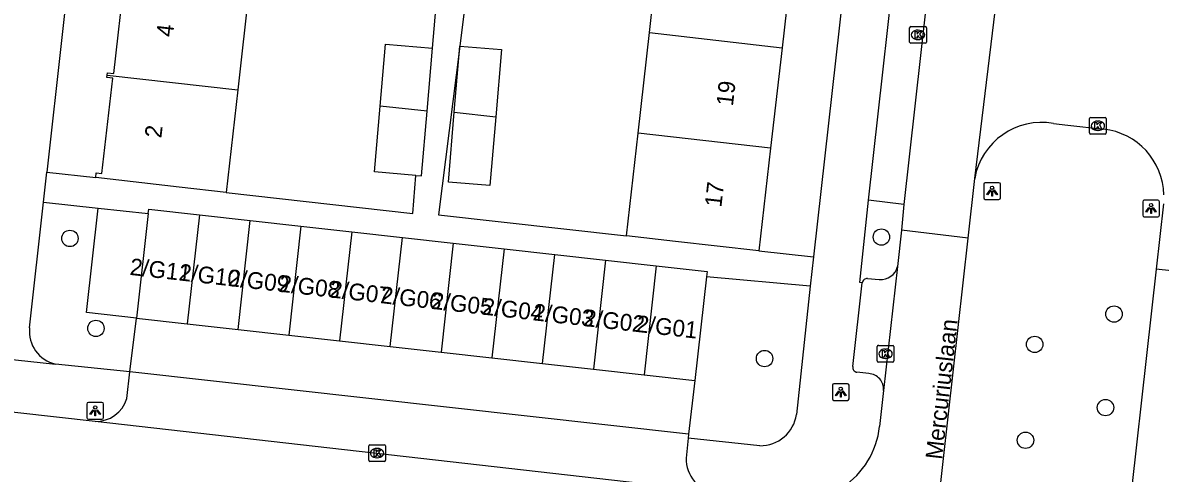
# Model space of a CAD drawing. Extents: x 161928 to 163055, y 386475 to 387428.
# Drawn here: x 162133 to 162200.8, y 386644.6 to 386671.5 of the extents above; entities that cross this region are included whole.
import ezdxf

# ---------------------------------------------------------------- set-up
doc = ezdxf.new("R2010")
doc.units = 0
for name, color, linetype in [('IMGEO_Boom', 7, 'Continuous'), ('IMGEO_Groenvoorziening', 7, 'Continuous'), ('IMGEO_Kolk', 7, 'Continuous'), ('IMGEO_Lichtpunt', 7, 'Continuous'), ('IMGEO_Openbare_ruimte_label', 7, 'Continuous'), ('IMGEO_Pand', 7, 'Continuous'), ('IMGEO_Pand_nummerreeks', 7, 'Continuous'), ('IMGEO_Parkeervlak_open', 7, 'Continuous'), ('IMGEO_Rijbaan_lokaal_open', 7, 'Continuous'), ('IMGEO_Voetpad_open', 7, 'Continuous')]:
    doc.layers.add(name, color=color, linetype=linetype)

msp = doc.modelspace()

# ---------------------------------------------------------------- linework, layer by layer
at = {"layer": 'IMGEO_Boom'}
for centre in [(162135.8, 386658.637), (162184.149, 386658.718), (162198.009, 386654.127), (162137.349, 386653.275), (162193.282, 386652.321), (162177.187, 386651.478), (162197.501, 386648.553), (162192.735, 386646.607)]:
    msp.add_circle(centre, 0.489, dxfattribs=at)
at = {"layer": 'IMGEO_Groenvoorziening'}
msp.add_lwpolyline([(162139.767, 386653.881), (162136.786, 386654.214), (162137.481, 386660.448)], dxfattribs=at)
at = {"layer": 'IMGEO_Kolk'}
for p, q in [((162185.831, 386670.348), (162185.831, 386671.2)), ((162185.906, 386671.274), (162186.758, 386671.274)), ((162186.319, 386671.054), (162186.344, 386671.054)), ((162186.832, 386671.2), (162186.832, 386670.348)), ((162186.758, 386670.274), (162185.906, 386670.274)), ((162186.342, 386670.494), (162186.317, 386670.494)), ((162196.545, 386664.929), (162196.545, 386665.781)), ((162196.62, 386665.855), (162197.472, 386665.855)), ((162197.033, 386665.635), (162197.058, 386665.635)), ((162197.546, 386665.781), (162197.546, 386664.929)), ((162197.472, 386664.855), (162196.62, 386664.855)), ((162197.056, 386665.075), (162197.031, 386665.075)), ((162183.894, 386651.339), (162183.894, 386652.191)), ((162183.969, 386652.265), (162184.821, 386652.265)), ((162184.382, 386652.045), (162184.407, 386652.045)), ((162184.895, 386652.191), (162184.895, 386651.339)), ((162184.821, 386651.265), (162183.969, 386651.265)), ((162184.405, 386651.485), (162184.38, 386651.485)), ((162153.602, 386645.414), (162153.602, 386646.266)), ((162153.677, 386646.34), (162154.529, 386646.34)), ((162154.603, 386646.266), (162154.603, 386645.414)), ((162154.113, 386645.56), (162154.088, 386645.56)), ((162154.09, 386646.12), (162154.115, 386646.12)), ((162154.529, 386645.34), (162153.677, 386645.34))]:
    msp.add_line(p, q, dxfattribs=at)
for points in [[(162185.831, 386670.348), (162185.831, 386671.2)], [(162185.906, 386671.274), (162186.758, 386671.274)], [(162186.152, 386670.974), (162186.275, 386670.974), (162186.275, 386670.823), (162186.405, 386670.974), (162186.569, 386670.974), (162186.423, 386670.823), (162186.576, 386670.574), (162186.424, 386670.574), (162186.339, 386670.738), (162186.275, 386670.671), (162186.275, 386670.574), (162186.152, 386670.574), (162186.152, 386670.974)], [(162186.832, 386671.2), (162186.832, 386670.348)], [(162186.758, 386670.274), (162185.906, 386670.274)], [(162196.545, 386664.929), (162196.545, 386665.781)], [(162196.62, 386665.855), (162197.472, 386665.855)], [(162196.866, 386665.555), (162196.989, 386665.555), (162196.989, 386665.404), (162197.119, 386665.555), (162197.283, 386665.555), (162197.137, 386665.404), (162197.29, 386665.155), (162197.138, 386665.155), (162197.053, 386665.319), (162196.989, 386665.252), (162196.989, 386665.155), (162196.866, 386665.155), (162196.866, 386665.555)], [(162197.546, 386665.781), (162197.546, 386664.929)], [(162197.472, 386664.855), (162196.62, 386664.855)], [(162183.894, 386651.339), (162183.894, 386652.191)], [(162183.969, 386652.265), (162184.821, 386652.265)], [(162184.215, 386651.965), (162184.338, 386651.965), (162184.338, 386651.814), (162184.468, 386651.965), (162184.632, 386651.965), (162184.486, 386651.814), (162184.639, 386651.565), (162184.487, 386651.565), (162184.402, 386651.729), (162184.338, 386651.662), (162184.338, 386651.565), (162184.215, 386651.565), (162184.215, 386651.965)], [(162184.895, 386652.191), (162184.895, 386651.339)], [(162184.821, 386651.265), (162183.969, 386651.265)], [(162153.602, 386645.414), (162153.602, 386646.266)], [(162153.677, 386646.34), (162154.529, 386646.34)], [(162154.603, 386646.266), (162154.603, 386645.414)], [(162153.923, 386646.04), (162154.046, 386646.04), (162154.046, 386645.889), (162154.176, 386646.04), (162154.34, 386646.04), (162154.194, 386645.889), (162154.347, 386645.64), (162154.195, 386645.64), (162154.11, 386645.804), (162154.046, 386645.737), (162154.046, 386645.64), (162153.923, 386645.64), (162153.923, 386646.04)], [(162154.529, 386645.34), (162153.677, 386645.34)]]:
    msp.add_lwpolyline(points, dxfattribs=at)
for centre, start, end in [((162185.908, 386671.198), 91.55205, 178.44795), ((162185.908, 386671.198), 91.55205, 178.44795), ((162186.756, 386671.198), 1.55205, 88.44795), ((162186.756, 386671.198), 1.55205, 88.44795), ((162185.908, 386670.35), 181.55205, 268.44795), ((162185.908, 386670.35), 181.55205, 268.44795), ((162186.756, 386670.35), 271.55205, 358.44795), ((162186.756, 386670.35), 271.55205, 358.44795), ((162196.622, 386665.779), 91.55205, 178.44795), ((162196.622, 386665.779), 91.55205, 178.44795), ((162197.47, 386665.779), 1.55205, 88.44795), ((162197.47, 386665.779), 1.55205, 88.44795), ((162196.622, 386664.931), 181.55205, 268.44795), ((162196.622, 386664.931), 181.55205, 268.44795), ((162197.47, 386664.931), 271.55205, 358.44795), ((162197.47, 386664.931), 271.55205, 358.44795), ((162183.971, 386652.189), 91.55205, 178.44795), ((162183.971, 386652.189), 91.55205, 178.44795), ((162184.819, 386652.189), 1.55205, 88.44795), ((162184.819, 386652.189), 1.55205, 88.44795), ((162183.971, 386651.341), 181.55205, 268.44795), ((162183.971, 386651.341), 181.55205, 268.44795), ((162184.819, 386651.341), 271.55205, 358.44795), ((162184.819, 386651.341), 271.55205, 358.44795), ((162153.679, 386646.264), 91.55205, 178.44795), ((162153.679, 386646.264), 91.55205, 178.44795), ((162154.527, 386646.264), 1.55205, 88.44795), ((162154.527, 386646.264), 1.55205, 88.44795), ((162153.679, 386645.416), 181.55205, 268.44795), ((162153.679, 386645.416), 181.55205, 268.44795), ((162154.527, 386645.416), 271.55205, 358.44795), ((162154.527, 386645.416), 271.55205, 358.44795)]:
    msp.add_arc(centre, 0.0765, start, end, dxfattribs=at)
for centre, major_axis, ratio, start_param, end_param in [((162186.318, 386670.774), (-0.387, 0.002), 0.722429, 4.712389, 7.853982), ((162186.343, 386670.774), (-0.39, 0.002), 0.717154, 1.570796, 4.712389), ((162197.032, 386665.355), (-0.387, 0.002), 0.722429, 4.712389, 7.853982), ((162197.057, 386665.355), (-0.39, 0.002), 0.717154, 1.570796, 4.712389), ((162184.381, 386651.765), (-0.387, 0.002), 0.722429, 4.712389, 7.853982), ((162184.406, 386651.765), (-0.39, 0.002), 0.717154, 1.570796, 4.712389), ((162154.089, 386645.84), (-0.387, 0.002), 0.722429, 4.712389, 7.853982), ((162154.114, 386645.84), (-0.39, 0.002), 0.717154, 1.570796, 4.712389)]:
    msp.add_ellipse(centre, major_axis=major_axis, ratio=ratio, start_param=start_param, end_param=end_param, dxfattribs=at)
at = {"layer": 'IMGEO_Lichtpunt'}
for p, q in [((162190.247, 386661.866), (162190.247, 386661.059)), ((162190.247, 386661.866), (162190.247, 386661.059)), ((162191.149, 386661.961), (162190.341, 386661.961)), ((162191.149, 386661.961), (162190.341, 386661.961)), ((162191.243, 386661.059), (162191.243, 386661.866)), ((162191.243, 386661.059), (162191.243, 386661.866)), ((162190.341, 386660.965), (162191.149, 386660.965)), ((162190.341, 386660.965), (162191.149, 386660.965)), ((162199.716, 386660.828), (162199.716, 386660.021)), ((162199.716, 386660.828), (162199.716, 386660.021)), ((162200.618, 386660.923), (162199.81, 386660.923)), ((162200.618, 386660.923), (162199.81, 386660.923)), ((162200.712, 386660.021), (162200.712, 386660.828)), ((162200.712, 386660.021), (162200.712, 386660.828)), ((162199.81, 386659.927), (162200.618, 386659.927)), ((162199.81, 386659.927), (162200.618, 386659.927)), ((162181.229, 386649.882), (162181.229, 386649.075)), ((162181.229, 386649.882), (162181.229, 386649.075)), ((162182.131, 386649.977), (162181.323, 386649.977)), ((162182.131, 386649.977), (162181.323, 386649.977)), ((162182.225, 386649.075), (162182.225, 386649.882)), ((162182.225, 386649.075), (162182.225, 386649.882)), ((162181.323, 386648.981), (162182.131, 386648.981)), ((162181.323, 386648.981), (162182.131, 386648.981)), ((162136.808, 386648.765), (162136.808, 386647.958)), ((162136.808, 386648.765), (162136.808, 386647.958)), ((162137.71, 386648.86), (162136.902, 386648.86)), ((162137.71, 386648.86), (162136.902, 386648.86)), ((162137.804, 386647.958), (162137.804, 386648.765)), ((162137.804, 386647.958), (162137.804, 386648.765)), ((162136.902, 386647.864), (162137.71, 386647.864)), ((162136.902, 386647.864), (162137.71, 386647.864))]:
    msp.add_line(p, q, dxfattribs=at)
for points in [[(162190.621, 386661.53), (162190.66, 386661.502), (162190.472, 386661.24), (162190.434, 386661.267), (162190.621, 386661.53)], [(162190.723, 386661.482), (162190.77, 386661.482), (162190.77, 386661.16), (162190.723, 386661.16), (162190.723, 386661.482)], [(162190.833, 386661.502), (162190.871, 386661.529), (162191.058, 386661.267), (162191.019, 386661.239), (162190.833, 386661.502)], [(162200.09, 386660.492), (162200.129, 386660.464), (162199.941, 386660.202), (162199.903, 386660.229), (162200.09, 386660.492)], [(162200.302, 386660.464), (162200.34, 386660.491), (162200.527, 386660.229), (162200.488, 386660.201), (162200.302, 386660.464)], [(162200.192, 386660.444), (162200.239, 386660.444), (162200.239, 386660.122), (162200.192, 386660.122), (162200.192, 386660.444)], [(162181.603, 386649.546), (162181.642, 386649.518), (162181.454, 386649.256), (162181.416, 386649.283), (162181.603, 386649.546)], [(162181.705, 386649.498), (162181.752, 386649.498), (162181.752, 386649.176), (162181.705, 386649.176), (162181.705, 386649.498)], [(162181.815, 386649.518), (162181.853, 386649.545), (162182.04, 386649.283), (162182.001, 386649.255), (162181.815, 386649.518)], [(162137.182, 386648.429), (162137.221, 386648.401), (162137.033, 386648.139), (162136.995, 386648.166), (162137.182, 386648.429)], [(162137.284, 386648.381), (162137.331, 386648.381), (162137.331, 386648.059), (162137.284, 386648.059), (162137.284, 386648.381)], [(162137.394, 386648.401), (162137.432, 386648.428), (162137.619, 386648.166), (162137.58, 386648.138), (162137.394, 386648.401)]]:
    msp.add_lwpolyline(points, dxfattribs=at)
for centre in [(162190.746, 386661.664), (162200.215, 386660.626), (162181.728, 386649.68), (162137.307, 386648.563)]:
    msp.add_circle(centre, 0.0994, dxfattribs=at)
for centre, start, end in [((162190.341, 386661.866), 90, 180), ((162190.341, 386661.866), 90, 180), ((162191.149, 386661.866), 0, 90), ((162191.149, 386661.866), 0, 90), ((162190.341, 386661.059), 180, 270), ((162190.341, 386661.059), 180, 270), ((162191.149, 386661.059), 270, 0), ((162191.149, 386661.059), 270, 360), ((162199.81, 386660.828), 90, 180), ((162199.81, 386660.828), 90, 180), ((162200.618, 386660.828), 0, 90), ((162200.618, 386660.828), 0, 90), ((162199.81, 386660.021), 180, 270), ((162199.81, 386660.021), 180, 270), ((162200.618, 386660.021), 270, 0), ((162200.618, 386660.021), 270, 360), ((162181.323, 386649.882), 90, 180), ((162181.323, 386649.882), 90, 180), ((162182.131, 386649.882), 0, 90), ((162182.131, 386649.882), 0, 90), ((162181.323, 386649.075), 180, 270), ((162181.323, 386649.075), 180, 270), ((162182.131, 386649.075), 270, 0), ((162182.131, 386649.075), 270, 360), ((162136.902, 386648.765), 90, 180), ((162136.902, 386648.765), 90, 180), ((162137.71, 386648.765), 0, 90), ((162137.71, 386648.765), 0, 90), ((162136.902, 386647.958), 180, 270), ((162136.902, 386647.958), 180, 270), ((162137.71, 386647.958), 270, 0), ((162137.71, 386647.958), 270, 360)]:
    msp.add_arc(centre, 0.0946, start, end, dxfattribs=at)
at = {"layer": 'IMGEO_Pand'}
for points in [[(162170.323, 386670.912), (162170.997, 386676.905)], [(162178.92, 386676), (162178.236, 386670.009)], [(162138.017, 386668.378), (162138.033, 386668.52), (162138.417, 386668.477), (162139.076, 386674.297), (162138.749, 386674.334), (162138.763, 386674.458)], [(162146.487, 386673.582), (162145.797, 386667.496)], [(162169.649, 386664.92), (162170.323, 386670.912)], [(162170.323, 386670.912), (162178.236, 386670.009)], [(162154.285, 386666.532), (162154.598, 386670.22), (162157.4, 386669.982)], [(162157.08, 386666.215), (162157.4, 386669.982)], [(162158.702, 386666.161), (162159.033, 386670.106)], [(162159.033, 386670.106), (162161.505, 386669.899), (162161.167, 386665.88)], [(162178.236, 386670.009), (162177.551, 386664.018)], [(162137.341, 386662.264), (162137.374, 386662.553), (162137.705, 386662.515), (162138.349, 386668.194), (162138.001, 386668.233), (162138.017, 386668.378)], [(162138.017, 386668.378), (162145.797, 386667.496)], [(162145.797, 386667.496), (162145.105, 386661.384)], [(162156.419, 386662.398), (162153.952, 386662.608), (162154.285, 386666.532)], [(162157.08, 386666.215), (162154.285, 386666.532)], [(162156.419, 386662.398), (162156.754, 386662.37), (162157.08, 386666.215)], [(162161.167, 386665.88), (162160.823, 386661.785), (162158.351, 386661.993), (162158.702, 386666.161)], [(162158.702, 386666.161), (162161.167, 386665.88)], [(162168.959, 386658.789), (162169.649, 386664.92)], [(162177.551, 386664.018), (162169.649, 386664.92)], [(162177.551, 386664.018), (162176.853, 386657.905)], [(162145.105, 386661.384), (162142.31, 386661.701), (162137.341, 386662.264)], [(162140.463, 386660.117), (162139.767, 386653.881)], [(162140.463, 386660.117), (162140.493, 386660.383), (162143.517, 386660.045)], [(162143.517, 386660.045), (162142.791, 386653.543)], [(162143.517, 386660.045), (162146.542, 386659.708)], [(162145.816, 386653.206), (162146.542, 386659.708)], [(162146.542, 386659.708), (162149.566, 386659.37)], [(162149.566, 386659.37), (162148.84, 386652.868)], [(162149.566, 386659.37), (162152.591, 386659.032)], [(162152.591, 386659.032), (162151.865, 386652.53)], [(162152.591, 386659.032), (162155.615, 386658.694)], [(162154.889, 386652.192), (162155.615, 386658.694)], [(162155.615, 386658.694), (162158.64, 386658.357)], [(162176.853, 386657.905), (162171.885, 386658.461), (162168.959, 386658.789)], [(162158.64, 386658.357), (162157.914, 386651.855)], [(162158.64, 386658.357), (162161.664, 386658.019)], [(162161.664, 386658.019), (162160.938, 386651.517)], [(162161.664, 386658.019), (162164.689, 386657.681)], [(162163.963, 386651.179), (162164.689, 386657.681)], [(162164.689, 386657.681), (162167.713, 386657.343)], [(162167.713, 386657.343), (162166.987, 386650.841)], [(162167.713, 386657.343), (162170.738, 386657.006)], [(162170.738, 386657.006), (162170.011, 386650.504)], [(162170.738, 386657.006), (162173.762, 386656.668), (162173.726, 386656.344)], [(162173.726, 386656.344), (162173.036, 386650.166)], [(162139.767, 386653.881), (162142.791, 386653.543)], [(162142.791, 386653.543), (162145.816, 386653.206)], [(162145.816, 386653.206), (162148.84, 386652.868)], [(162148.84, 386652.868), (162151.865, 386652.53)], [(162151.865, 386652.53), (162154.889, 386652.192)], [(162154.889, 386652.192), (162157.914, 386651.855)], [(162157.914, 386651.855), (162160.938, 386651.517)], [(162160.938, 386651.517), (162163.963, 386651.179)], [(162163.963, 386651.179), (162166.987, 386650.841)], [(162166.987, 386650.841), (162170.011, 386650.504)], [(162170.011, 386650.504), (162173.036, 386650.166)]]:
    msp.add_lwpolyline(points, dxfattribs=at)
at = {"layer": 'IMGEO_Parkeervlak_open'}
for points in [[(162185.49, 386660.666), (162183.386, 386660.927)], [(162183.325, 386656.248), (162184.022, 386656.185)]]:
    msp.add_lwpolyline(points, dxfattribs=at)
for centre, radius, start, end in [((162184.091, 386657.247), 1.064, 266.30349, 344.76196), ((162183.291, 386655.97), 0.28, 83.05243, 176.16146)]:
    msp.add_arc(centre, radius, start, end, dxfattribs=at)
at = {"layer": 'IMGEO_Rijbaan_lokaal_open'}
for points in [[(162187.484, 386678.615), (162185.49, 386660.666)], [(162189.709, 386662.217), (162191.379, 386675.956)], [(162194.399, 386665.491), (162195.263, 386665.39), (162197.388, 386665.151)], [(162189.32, 386658.663), (162189.709, 386662.217)], [(162185.49, 386660.666), (162185.35, 386659.121)], [(162200.948, 386660.698), (162200.512, 386656.804)], [(162185.35, 386659.121), (162185.117, 386656.967)], [(162189.32, 386658.663), (162185.35, 386659.121)], [(162186.639, 386634.684), (162189.32, 386658.663)], [(162185.117, 386656.967), (162184.282, 386649.581)], [(162200.512, 386656.804), (162196.432, 386620.244), (162195.742, 386614.372)], [(162203.988, 386656.419), (162200.512, 386656.804)], [(162184.282, 386649.581), (162184.043, 386647.418)], [(162137.297, 386647.725), (162127.886, 386648.779)], [(162174.184, 386643.534), (162137.297, 386647.725)]]:
    msp.add_lwpolyline(points, dxfattribs=at)
for centre, radius, start, end in [((162193.697, 386661.5), 4.052, 80.02404, 169.81228), ((162196.958, 386661.157), 4.017, 1.19751, 83.85257), ((162179.063, 386647.988), 5.013, 253.73548, 353.47051)]:
    msp.add_arc(centre, radius, start, end, dxfattribs=at)
at = {"layer": 'IMGEO_Voetpad_open'}
for points in [[(162139.782, 386710.786), (162134.429, 386662.587)], [(162185.509, 386705.724), (162183.403, 386686.958), (162180.101, 386657.532)], [(162183.386, 386660.927), (162185.389, 386678.856), (162187.484, 386678.615)], [(162157.4, 386669.982), (162157.774, 386674.386)], [(162159.537, 386674.105), (162159.033, 386670.106)], [(162159.033, 386670.106), (162157.765, 386660.044), (162168.959, 386658.789)], [(162134.231, 386660.808), (162134.429, 386662.587)], [(162134.429, 386662.587), (162137.341, 386662.264)], [(162145.105, 386661.384), (162156.226, 386660.125), (162156.419, 386662.398)], [(162133.398, 386653.309), (162134.231, 386660.808)], [(162134.231, 386660.808), (162137.481, 386660.448)], [(162183.012, 386655.989), (162182.871, 386656.015), (162183.386, 386660.927)], [(162137.481, 386660.448), (162140.463, 386660.117)], [(162176.853, 386657.905), (162180.101, 386657.532)], [(162180.101, 386657.532), (162179.913, 386655.797)], [(162179.913, 386655.797), (162173.726, 386656.344)], [(162179.913, 386655.797), (162179.088, 386648.151)], [(162182.447, 386651.008), (162183.012, 386655.989)], [(162139.379, 386650.691), (162139.767, 386653.881)], [(162123.909, 386652.338), (162134.945, 386651.151)], [(162139.379, 386650.691), (162134.945, 386651.151)], [(162139.191, 386649.093), (162139.379, 386650.691)], [(162172.662, 386646.979), (162139.379, 386650.691)], [(162183.395, 386650.585), (162182.688, 386650.661)], [(162173.036, 386650.166), (162172.662, 386646.979)], [(162172.662, 386646.979), (162172.633, 386646.736)], [(162172.633, 386646.736), (162172.527, 386645.747)], [(162176.904, 386646.282), (162172.633, 386646.736)]]:
    msp.add_lwpolyline(points, dxfattribs=at)
for centre, radius, start, end in [((162135.373, 386653.092), 1.987, 173.71795, 257.55307), ((162182.733, 386650.949), 0.292, 168.36729, 261.19456), ((162183.342, 386649.644), 0.942, 356.16327, 86.75575), ((162137.333, 386649.671), 1.946, 268.94611, 342.73361), ((162176.946, 386648.443), 2.161, 268.87343, 352.23836), ((162174.479, 386645.482), 1.97, 172.25429, 261.39432)]:
    msp.add_arc(centre, radius, start, end, dxfattribs=at)

# ---------------------------------------------------------------- texts
at = {"layer": 'IMGEO_Openbare_ruimte_label'}
msp.add_text('Mercuriuslaan', height=1, rotation=83.62818, dxfattribs=at).set_placement((162187.766, 386645.426))
at = {"layer": 'IMGEO_Pand_nummerreeks'}
for s, rotation, p in [('4', 83.47035, (162141.933, 386670.614)), ('19', 83.48194, (162175.299, 386666.493)), ('2', 83.47035, (162141.244, 386664.589)), ('17', 83.48194, (162174.611, 386660.471)), ('2/G11', 353.57421, (162139.334, 386656.47)), ('2/G10', 353.57421, (162142.255, 386656.141)), ('2/G09', 353.57421, (162145.184, 386655.811)), ('2/G08', 353.57421, (162148.218, 386655.469)), ('2/G07', 353.57421, (162151.241, 386655.129)), ('2/G06', 353.57421, (162154.268, 386654.788)), ('2/G05', 353.57421, (162157.295, 386654.447)), ('2/G04', 353.57421, (162160.322, 386654.106)), ('2/G03', 353.57421, (162163.348, 386653.765)), ('2/G02', 353.57421, (162166.369, 386653.425)), ('2/G01', 353.57421, (162169.512, 386653.071))]:
    msp.add_text(s, height=1, rotation=rotation, dxfattribs=at).set_placement(p)

doc.saveas('drawing.dxf')
